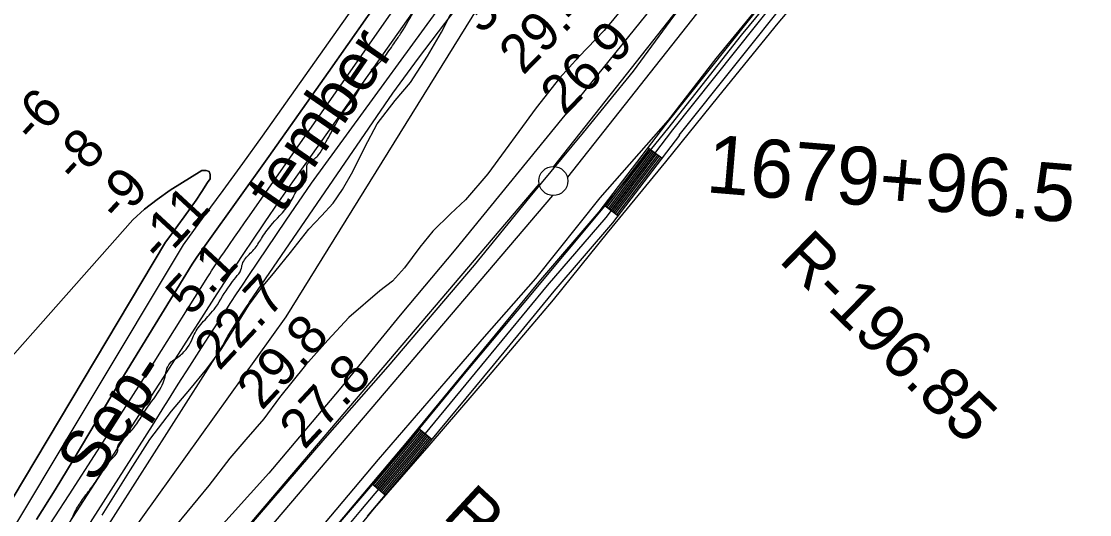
# Model space of a CAD drawing. Extents: x 3324104 to 3361979, y 612876 to 638273.
# Drawn here: x 3340154 to 3341993, y 623340 to 624190 of the extents above; entities that cross this region are included whole.
import ezdxf

# ---------------------------------------------------------------- set-up
doc = ezdxf.new("R2010")
doc.units = 0
for name, color, linetype in [('V-FLOD-BASE', 7, 'Continuous'), ('V-LEVE-TOET', 7, 'Continuous'), ('V-RIVR-EDGE', 7, 'Continuous'), ('V-RIVR-IDEN', 7, 'Continuous'), ('V-RIVR-RANG', 7, 'Continuous'), ('V-RIVR-RANG-IDEN', 7, 'Continuous'), ('V-ROAD-CNTR', 7, 'Continuous'), ('V-SITE-VEGE', 7, 'Continuous'), ('V-SURV-IDEN', 7, 'Continuous'), ('V-SURV-LINE', 7, 'Continuous'), ('V-TOPO-DPTH', 7, 'Continuous'), ('V-TOPO-MAJR', 7, 'Continuous'), ('V-TOPO-MINR', 7, 'Continuous'), ('V-TOPO-SHOR', 7, 'Continuous'), ('V-TOPO-WATR', 7, 'Continuous')]:
    doc.layers.add(name, color=color, linetype=linetype)

msp = doc.modelspace()

# ---------------------------------------------------------------- linework, layer by layer
at = {"layer": 'V-FLOD-BASE'}
msp.add_lwpolyline([(3340514.4, 623282.9), (3340676.8, 623471.8), (3340784.8, 623595.6), (3340933.4, 623769.9), (3341029.3, 623887.6), (3341121.4, 623998.4), (3341207.1, 624104.3), (3341277, 624198.7), (3341370.7, 624316.4), (3341461.6, 624432.1), (3341553, 624544.3), (3341638.1, 624654.5)], dxfattribs=at)
at = {"layer": 'V-LEVE-TOET'}
for points in [[(3342050.3, 625241.8), (3341953, 625124.2), (3341869.4, 625018.2), (3341776.4, 624898.3), (3341668, 624755.4), (3341601.9, 624674.4), (3341568.4, 624638.2), (3341559, 624622.3), (3341555.2, 624615.9), (3341540, 624589.8), (3341495.6, 624531.5), (3341334.6, 624339.1), (3341240, 624215), (3341102, 624044), (3340901.6, 623798.2), (3340805.9, 623684), (3340700.6, 623555.2), (3340579.5, 623411.9), (3340453.5, 623271.6)], [(3340664.9, 623312.1), (3340768.6, 623435.3), (3340855.6, 623536.3), (3340950.6, 623646.3), (3341039, 623747.2), (3341150.1, 623885.7), (3341267.5, 624019.9), (3341349.6, 624125.9), (3341486.8, 624293.5), (3341653.4, 624509.8), (3341765.4, 624657.4), (3341862.3, 624777.9), (3341952.1, 624890.2), (3342122.2, 625109.2)]]:
    msp.add_lwpolyline(points, dxfattribs=at)
at = {"layer": 'V-RIVR-EDGE'}
for points in [[(3340488, 623697), (3340512.2, 623735), (3340522.7, 623748.9), (3340531.6, 623762.1), (3340534, 623771.8), (3340539.4, 623781.4), (3340555.8, 623799.2), (3340568.6, 623818.6), (3340585.7, 623841.4), (3340618, 623880.5), (3340632, 623903.4), (3340639.8, 623910.7), (3340644.5, 623919.6), (3340644.9, 623928.2), (3340644.9, 623937.8), (3340646.1, 623944.4), (3340651.1, 623948.3), (3340658.9, 623953.7), (3340665.1, 623959.9), (3340674.5, 623975.4), (3340690.8, 624005.6), (3340708, 624033.9), (3340721.2, 624051.3), (3340735.6, 624073.4), (3340751.6, 624098.1), (3340779.6, 624129.9), (3340796.7, 624154.3), (3340807.6, 624170.1), (3340831, 624210.4), (3340843.4, 624229), (3340852.7, 624237.9), (3340867.9, 624251), (3340888.1, 624270.8), (3340902.9, 624290.5), (3340922, 624324.2), (3340933.3, 624345.5), (3340950.8, 624375.3), (3340966.8, 624397.8), (3340986.6, 624427.6), (3341003, 624454.7), (3341013.5, 624472.9), (3341023.2, 624488.8), (3341057.9, 624545.3), (3341078.5, 624573.9), (3341103.4, 624615.8), (3341126.4, 624652.2), (3341163.4, 624710.2), (3341177.8, 624731.1), (3341191.4, 624749.7), (3341196.5, 624760.6), (3341204.3, 624779.9), (3341211.3, 624794.3), (3341221.4, 624813.6), (3341235, 624832.6), (3341244.8, 624847.7), (3341252.9, 624859.7), (3341277.5, 624893.4), (3341305.9, 624940.6), (3341326.5, 624973.5), (3341346.4, 625006.8), (3341374.8, 625048.3), (3341407.9, 625099.4), (3341449.5, 625157.8), (3341483, 625206.2), (3341512.2, 625256.9), (3341524.3, 625282.1), (3341536.3, 625299.5), (3341551.1, 625323.2), (3341593.2, 625382.8), (3341613, 625413.8), (3341636, 625444.3), (3341679.2, 625504.7), (3341713, 625557.4), (3341750.4, 625623.6), (3341774.6, 625664.7), (3341806.9, 625713), (3341835.3, 625754.1), (3341878.5, 625814.9), (3341958.3, 625931), (3341994.9, 625986.4), (3342024.1, 626026.2), (3342069.6, 626081.2), (3342101.9, 626122.6), (3342166.1, 626212), (3342212.4, 626272.8), (3342259.1, 626333.6), (3342302.6, 626399), (3342358.7, 626479.1), (3342388.7, 626526.4), (3342469.2, 626642.9), (3342512, 626706.4), (3342533.1, 626737.8), (3342570, 626792), (3342594.9, 626825.6), (3342634.2, 626880.6)], [(3338849.5, 620833.7), (3338863.9, 620858.4), (3338873.2, 620877), (3338879.5, 620892.9), (3338887.7, 620911.1), (3338889.2, 620920.8), (3338889.3, 620930.9), (3338889.3, 620936.7), (3338892.8, 620944.8), (3338909.2, 620979.3), (3338928.6, 621017.7), (3338934.9, 621032.8), (3338933, 621036.3), (3338935.3, 621042.1), (3338955.2, 621075.8), (3338956.3, 621080), (3338951.3, 621082.4), (3338952.5, 621087.4), (3338954, 621094.8), (3338957.5, 621099.4), (3338963, 621104.8), (3338961.4, 621110.7), (3338960.7, 621117.6), (3338962.2, 621121.5), (3338980.9, 621151.3), (3338987.5, 621160.2), (3338994.6, 621173), (3339001.6, 621180.4), (3339008.6, 621185.8), (3339012.8, 621191.6), (3339013.6, 621197), (3339013.2, 621200.9), (3339009.8, 621206.7), (3339008.2, 621211.8), (3339009, 621213.7), (3339012.5, 621216.8), (3339014.8, 621221.1), (3339014.9, 621226.5), (3339018.4, 621227.2), (3339028, 621227.6), (3339031.2, 621232.3), (3339035.1, 621243.9), (3339039.8, 621256.3), (3339042.9, 621268.7), (3339045.6, 621270.2), (3339049.9, 621273.7), (3339052.6, 621276.8), (3339055.3, 621283.8), (3339058.5, 621297.7), (3339063.5, 621308.2), (3339066.3, 621319), (3339072.9, 621338), (3339074.5, 621340.7), (3339071.8, 621346.2), (3339071.4, 621350.8), (3339070.6, 621355.9), (3339070.6, 621360.9), (3339074.6, 621374.9), (3339080, 621383.4), (3339091.3, 621402), (3339101.8, 621418.6), (3339106.9, 621432.2), (3339108.9, 621448.5), (3339114.7, 621460.9), (3339121.7, 621472.9), (3339138.1, 621494.5), (3339146.6, 621512.7), (3339150.9, 621515.8), (3339154, 621517), (3339157.5, 621520.5), (3339162.2, 621524.7), (3339162.6, 621530.9), (3339163, 621535.2), (3339166.5, 621539.4), (3339173.9, 621548.4), (3339187.9, 621560), (3339202.3, 621575.4), (3339208.5, 621582), (3339220.9, 621601.4), (3339227.2, 621611.8), (3339228.3, 621618.4), (3339232.6, 621620.7), (3339234.6, 621627.7), (3339234.6, 621632.4), (3339233.8, 621643.2), (3339233.9, 621652.9), (3339235, 621660.7), (3339237.8, 621668.8), (3339245.6, 621681.6), (3339256.4, 621692), (3339259.6, 621702.1), (3339260.4, 621709.5), (3339267.8, 621721.9), (3339275.9, 621735.4), (3339287.3, 621761), (3339293.1, 621772.6), (3339304, 621793.5), (3339318, 621822.9), (3339329.7, 621836.9), (3339335.2, 621843.1), (3339330.5, 621848.9), (3339330.5, 621851.6), (3339333.3, 621855.9), (3339336.4, 621859.7), (3339342.2, 621865.5), (3339347.6, 621869.8), (3339357, 621888), (3339376.1, 621923.6), (3339382.7, 621941.8), (3339386.6, 621950.8), (3339393.2, 621962.8), (3339404.5, 621981.7), (3339427.1, 622013.9), (3339446.2, 622044.5), (3339464.1, 622073.5), (3339479.3, 622102.9), (3339498.8, 622140.9), (3339514.4, 622174.6), (3339531.9, 622205.2), (3339537.7, 622216), (3339537.7, 622219.9), (3339534.7, 622225.7), (3339534.7, 622228.8), (3339534.7, 622231.9), (3339539.7, 622235), (3339547.5, 622242.8), (3339556.8, 622254), (3339556.8, 622259.8), (3339555.7, 622266.4), (3339558.4, 622271.4), (3339563.9, 622273.7), (3339568.6, 622287.7), (3339574, 622293.9), (3339576.3, 622298.5), (3339576.4, 622305.1), (3339577.9, 622309.8), (3339583.4, 622315.6), (3339592.7, 622321.8), (3339605.1, 622339.6), (3339611, 622347.3), (3339621.1, 622355.4), (3339623.8, 622361.6), (3339624.2, 622367.4), (3339624.6, 622374.8), (3339628.1, 622381.4), (3339634.7, 622394.2), (3339652.6, 622417.8), (3339667, 622436.8), (3339680.3, 622456.9), (3339694.3, 622479), (3339705.2, 622499.1), (3339708.7, 622510.7), (3339714.6, 622523.5), (3339723.1, 622538.6), (3339729.4, 622550.2), (3339737.9, 622567.3), (3339738.7, 622571.9), (3339742.2, 622573.5), (3339746.9, 622573.8), (3339748.4, 622577.7), (3339749.2, 622585.1), (3339752, 622591.3), (3339757.8, 622596.7), (3339769.1, 622612.6), (3339778.4, 622620.3), (3339791.2, 622628), (3339795.5, 622636.5), (3339804.1, 622654), (3339820.4, 622682.2), (3339834.5, 622707.8), (3339891.3, 622796.9), (3339910, 622829.4), (3339944.6, 622882.4), (3339978.1, 622936.2), (3339998.7, 622964.9), (3340017.1, 622997.8), (3340021, 623017.2), (3340025.7, 623025.3), (3340038.9, 623040.4), (3340052.9, 623059.4), (3340070.8, 623091.9), (3340085.6, 623112.8), (3340108.6, 623149.2), (3340144.4, 623201.5), (3340174, 623254.2), (3340198.1, 623280.1), (3340221.4, 623307.2), (3340237, 623327.3), (3340244.4, 623342), (3340256.8, 623363.3), (3340272.8, 623384.6), (3340289.1, 623408.2), (3340302.8, 623428.7), (3340311.7, 623438.8), (3340319.5, 623450.4), (3340319.5, 623457.8), (3340325, 623465.9), (3340333.5, 623476.7), (3340341.3, 623483.3), (3340352.2, 623496.5), (3340367.4, 623520.1), (3340394.2, 623560), (3340400.1, 623574.3), (3340403.2, 623588.6), (3340409.1, 623600.7), (3340420.7, 623609.9), (3340437, 623624.6), (3340446.4, 623639.7), (3340451.1, 623650.6), (3340458.1, 623662.2), (3340477.1, 623683.9), (3340488, 623697)]]:
    msp.add_spline(points, degree=3, dxfattribs=at)
at = {"layer": 'V-ROAD-CNTR'}
for p, q in [((3341256, 623954.1), (3341232.2, 623972.3)), ((3341180.2, 623854.8), (3341156.3, 623873)), ((3340860.1, 623469.9), (3340836.9, 623489)), ((3340779.7, 623374), (3340756.8, 623393.3))]:
    msp.add_line(p, q, dxfattribs=at)
for points in [[(3343918.6, 627111.2), (3343291, 626587.9), (3343213.3, 626512.2), (3343173.9, 626475.8), (3343136.5, 626431.4), (3343059.6, 626336.2), (3342650.1, 625773.9), (3342454.8, 625495), (3342352.5, 625365), (3342261.4, 625243.5), (3342153.4, 625107), (3342075.7, 625004.7), (3341938.9, 624828.9), (3341792, 624650.2), (3341563.8, 624366.5), (3341274.4, 624002.9)], [(3341286.2, 623993.6), (3341575.5, 624357.2), (3341803.6, 624640.7), (3341950.6, 624819.5), (3342087.6, 624995.5), (3342165.2, 625097.8), (3342273.2, 625234.3), (3342364.4, 625355.9), (3342466.8, 625486), (3342662.3, 625765.2), (3342719.5, 625843.7)], [(3341262.7, 624012.3), (3341552.1, 624375.9), (3341780.3, 624659.7), (3341871.5, 624770.5)], [(3341262.5, 624012.1), (3341147.7, 623861.7), (3341047.3, 623744.4), (3340942.3, 623616.9), (3340818.3, 623466.5), (3340726.1, 623356.9), (3340622.3, 623233.1)], [(3341274.4, 624002.9), (3341159.4, 623852.3), (3341058.8, 623734.8), (3340953.9, 623607.4), (3340829.8, 623456.9), (3340737.6, 623347.3), (3340633.8, 623223.5)], [(3341286.3, 623993.8), (3341171.1, 623842.9), (3341070.3, 623725.2), (3340965.5, 623597.8), (3340841.4, 623447.3), (3340749.1, 623337.6)], [(3341234.5, 623970.5), (3341158.7, 623871.1)], [(3341236.9, 623968.7), (3341161.1, 623869.3)], [(3341239.3, 623966.8), (3341163.5, 623867.5)], [(3341241.7, 623965), (3341165.8, 623865.7)], [(3341244.1, 623963.2), (3341168.2, 623863.9)], [(3341246.5, 623961.4), (3341170.6, 623862)], [(3341248.9, 623959.6), (3341173, 623860.2)], [(3341251.2, 623957.7), (3341175.4, 623858.4)], [(3341253.6, 623955.9), (3341177.8, 623856.6)], [(3340839.2, 623487.1), (3340820.6, 623464.5), (3340759.1, 623391.4)], [(3340841.6, 623485.2), (3340822.9, 623462.6), (3340761.4, 623389.5)], [(3340843.9, 623483.3), (3340825.2, 623460.7), (3340763.6, 623387.5)], [(3340846.2, 623481.4), (3340827.5, 623458.8), (3340765.9, 623385.6)], [(3340848.5, 623479.5), (3340829.8, 623456.9), (3340768.2, 623383.7)], [(3340850.8, 623477.6), (3340832.1, 623454.9), (3340770.5, 623381.7)], [(3340853.1, 623475.7), (3340834.5, 623453), (3340772.8, 623379.8)], [(3340855.4, 623473.8), (3340836.8, 623451.1), (3340775.1, 623377.9)], [(3340857.8, 623471.9), (3340839.1, 623449.2), (3340777.4, 623375.9)]]:
    msp.add_lwpolyline(points, dxfattribs=at)
at = {"layer": 'V-SITE-VEGE'}
for p, q in [((3340876.9, 624171), (3340909.4, 624235.2)), ((3341211.5, 624240.5), (3341157, 624174.4)), ((3341157, 624174.4), (3341113, 624128.9)), ((3340852.7, 624130), (3340876.9, 624171)), ((3340823.4, 624084.8), (3340852.7, 624130)), ((3341113, 624128.9), (3341079.7, 624092.3)), ((3340797.3, 624053.6), (3340823.4, 624084.8)), ((3341079.7, 624092.3), (3341039.7, 624041)), ((3340766, 624013.4), (3340797.3, 624053.6)), ((3341039.7, 624041), (3340956.6, 623927.2)), ((3340744.6, 623973), (3340766, 624013.4)), ((3340723.9, 623931.2), (3340744.6, 623973)), ((3340706.3, 623900.5), (3340723.9, 623931.2)), ((3340956.6, 623927.2), (3340918.2, 623882.2)), ((3340690.2, 623876.9), (3340706.3, 623900.5)), ((3340918.2, 623882.2), (3340892.3, 623858.2)), ((3340670, 623854.8), (3340690.2, 623876.9)), ((3340648.3, 623832), (3340670, 623854.8)), ((3340892.3, 623858.2), (3340861.9, 623828.5)), ((3340617, 623791.8), (3340648.3, 623832)), ((3340861.9, 623828.5), (3340839.4, 623800.8)), ((3340590.1, 623758.6), (3340617, 623791.8)), ((3340839.4, 623800.8), (3340813.2, 623765.4)), ((3340567.6, 623731.6), (3340590.1, 623758.6)), ((3340813.2, 623765.4), (3340792.2, 623742.6)), ((3340545.1, 623701.1), (3340567.6, 623731.6)), ((3340792.2, 623742.6), (3340770.7, 623725.5)), ((3340770.7, 623725.5), (3340717.4, 623679.5)), ((3340523.8, 623666.3), (3340545.1, 623701.1)), ((3340717.4, 623679.5), (3340681.2, 623640.8)), ((3340497.4, 623624.6), (3340523.8, 623666.3)), ((3340681.2, 623640.8), (3340642.9, 623597.9)), ((3340472.7, 623591.3), (3340497.4, 623624.6)), ((3340443.7, 623556), (3340472.7, 623591.3)), ((3340642.9, 623597.9), (3340597.8, 623541.8)), ((3340411.8, 623518.6), (3340443.7, 623556)), ((3340597.8, 623541.8), (3340570.9, 623505.1)), ((3340374.6, 623469.4), (3340411.8, 623518.6)), ((3340570.9, 623505.1), (3340539.7, 623469.8)), ((3340341.7, 623417.2), (3340374.6, 623469.4)), ((3340539.7, 623469.8), (3340512.2, 623437.3)), ((3340512.2, 623437.3), (3340476.5, 623390.1)), ((3340292.6, 623339.4), (3340341.7, 623417.2)), ((3340476.5, 623390.1), (3340419.2, 623321.6))]:
    msp.add_line(p, q, dxfattribs=at)
at = {"layer": 'V-SURV-LINE'}
for points in [[(3341069.9, 623939.8), (3342292.7, 625489.4)], [(3342316.3, 625470.9), (3341093.5, 623921.3)], [(3340304.5, 623039), (3341044.9, 623909.4)], [(3341067.8, 623889.9), (3340327.3, 623019.5)]]:
    msp.add_lwpolyline(points, dxfattribs=at)
msp.add_circle((3341069.3, 623914.9), 25, dxfattribs=at)
at = {"layer": 'V-TOPO-DPTH'}
for points in [[(3340204.1, 623276.8), (3340363.2, 623522.2), (3340398.2, 623576.6), (3340433.2, 623631), (3340468.2, 623685.6), (3340485.7, 623712.7), (3340503.3, 623739.8), (3340521.1, 623766.7), (3340539, 623793.6), (3340549.7, 623809.6), (3340573.1, 623844.3), (3340596.7, 623878.9), (3340620.6, 623913.3), (3340644.7, 623947.6), (3340905.9, 624317.3)], [(3340799.9, 624271), (3340783.1, 624246.8), (3340681.8, 624101.6), (3340630.7, 624029.2), (3340579.3, 623957.1), (3340472.6, 623807.8), (3340464.2, 623795.8), (3340455.7, 623783.9), (3340447.4, 623771.8), (3340309.3, 623546.1), (3340242.7, 623433.8), (3340211.5, 623382.7), (3340179.7, 623331.9)], [(3340783.1, 624246.8), (3340681.8, 624101.6), (3340630.7, 624029.2), (3340579.3, 623957.1), (3340472.6, 623807.8), (3340464.2, 623795.8), (3340455.7, 623783.9), (3340447.4, 623771.8), (3340309.3, 623546.1), (3340242.7, 623433.8), (3340211.5, 623382.7), (3340179.7, 623331.9)], [(3339896.4, 623332.9), (3339903.2, 623341.2), (3339938.3, 623384.4), (3339962.8, 623414.2), (3339987.5, 623443.7), (3340345.6, 623847.9), (3340365.7, 623866.5), (3340387.4, 623883.3), (3340410, 623898.9), (3340464.3, 623932.8), (3340471.7, 623933.2), (3340476.9, 623931.4), (3340478.7, 623926.3), (3340478.3, 623918.9), (3340474.1, 623912.1), (3340464.4, 623897), (3340454.5, 623882.1), (3340444.2, 623867.4), (3340433.7, 623852.9), (3340423, 623838.5), (3340412.3, 623824), (3340401.8, 623809.5), (3340077.1, 623265.5)], [(3340077.1, 623265.5), (3340401.8, 623809.5), (3340412.3, 623824), (3340423, 623838.5), (3340433.7, 623852.9), (3340444.2, 623867.4), (3340454.5, 623882.1), (3340464.4, 623897), (3340474.1, 623912.1), (3340478.3, 623918.9), (3340478.7, 623926.3), (3340476.9, 623931.4), (3340471.7, 623933.2), (3340464.3, 623932.8), (3340410, 623898.9), (3340387.4, 623883.3), (3340365.7, 623866.5), (3340345.6, 623847.9), (3339987.5, 623443.7), (3339962.8, 623414.2), (3339938.3, 623384.4), (3339903.2, 623341.2), (3339896.4, 623332.9)]]:
    msp.add_lwpolyline(points, dxfattribs=at)
at = {"layer": 'V-TOPO-MAJR'}
msp.add_lwpolyline([(3340189.9, 623095.3), (3340609.4, 623680.9), (3340981.2, 624281.1)], dxfattribs=at)
at = {"layer": 'V-TOPO-MINR'}
for points in [[(3340107.1, 623263.2), (3340432.9, 623805.1), (3340450.6, 623829.6), (3340468.4, 623854.1), (3340500.9, 623898.6), (3340535, 623945.3), (3340568.8, 623992.2), (3340862.6, 624408.6)], [(3340204.1, 623276.8), (3340363.2, 623522.2), (3340398.2, 623576.6), (3340433.2, 623631), (3340468.2, 623685.6), (3340485.7, 623712.7), (3340503.3, 623739.8), (3340521.1, 623766.7), (3340539, 623793.6), (3340549.7, 623809.6), (3340573.1, 623844.3), (3340596.7, 623878.9), (3340620.6, 623913.3), (3340644.7, 623947.6), (3340905.9, 624317.3)], [(3340156.9, 623145.4), (3340379.3, 623493.6), (3340400.6, 623527.9), (3340404.1, 623533.5), (3340423.7, 623564.9), (3340443.5, 623596.2), (3340463.5, 623627.4), (3340483.6, 623658.5), (3340504.2, 623690.3), (3340514.1, 623705.5), (3340524.1, 623720.6), (3340534.1, 623735.6), (3340544.1, 623750.6), (3340609.6, 623847.7), (3340652.9, 623911), (3340932.7, 624295.3)], [(3340173.6, 623118.7), (3340495.5, 623624), (3340500.1, 623631.8), (3340504.6, 623639.6), (3340509.2, 623647.4), (3340513.8, 623655.2), (3340518.5, 623662.9), (3340523.3, 623670.6), (3340528.1, 623678.2), (3340533, 623685.8), (3340538.9, 623694.7), (3340541.4, 623698.4), (3340543.9, 623702.2), (3340546.4, 623706), (3340793, 624066), (3340837.3, 624126.3), (3340882.4, 624186.1), (3340946.7, 624269.8)], [(3340186.3, 623298.3), (3340235.7, 623374.2), (3340284.8, 623450.2), (3340333.6, 623526.5), (3340382, 623603.1), (3340474.4, 623749.9), (3340477.8, 623755.1), (3340481.1, 623760.3), (3340484.5, 623765.5), (3340487.9, 623770.7), (3340491.3, 623775.9), (3340494.8, 623781.1), (3340498.3, 623786.2), (3340501.9, 623791.3), (3340512, 623805.7), (3340520.6, 623818), (3340529.2, 623830.3), (3340537.8, 623842.6), (3340546.4, 623854.9), (3340794.3, 624209.8)], [(3340077.1, 623265.5), (3340401.8, 623809.5), (3340412.3, 623824), (3340423, 623838.5), (3340433.7, 623852.9), (3340444.2, 623867.4), (3340454.5, 623882.1), (3340464.4, 623897), (3340474.1, 623912.1), (3340478.3, 623918.9), (3340478.7, 623926.3), (3340476.9, 623931.4), (3340471.7, 623933.2), (3340464.3, 623932.8), (3340410, 623898.9), (3340387.4, 623883.3), (3340365.7, 623866.5), (3340345.6, 623847.9), (3339987.5, 623443.7), (3339962.8, 623414.2), (3339938.3, 623384.4), (3339903.2, 623341.2), (3339896.4, 623332.9)]]:
    msp.add_lwpolyline(points, dxfattribs=at)
at = {"layer": 'V-TOPO-SHOR'}
for points in [[(3342008.1, 624876.7), (3341946.8, 624797.9), (3341882.1, 624718.3), (3341800.1, 624616), (3341725.5, 624522.1), (3341627.3, 624398.5), (3341534.2, 624280.5), (3341455.9, 624186.7), (3341353.4, 624061), (3341262.6, 623947.7), (3341161.9, 623825.6), (3341068.9, 623710.1), (3340957.3, 623578.4), (3340854.9, 623459.3), (3340760.8, 623351.2), (3340684.3, 623258)], [(3341875.6, 624769.5), (3341804.4, 624680.1), (3341723.7, 624576.1), (3341616.2, 624441.8), (3341507.9, 624306), (3341392.5, 624166.2), (3341266.1, 624004.7), (3341163, 623878.7), (3341018.6, 623704.9), (3340921.4, 623589.4), (3340795.8, 623437.1), (3340661, 623279.3)]]:
    msp.add_lwpolyline(points, dxfattribs=at)
at = {"layer": 'V-TOPO-WATR'}
msp.add_lwpolyline([(3340179.7, 623331.9), (3340211.5, 623382.7), (3340242.7, 623433.8), (3340309.3, 623546.1), (3340447.4, 623771.8), (3340455.7, 623783.9), (3340464.2, 623795.8), (3340472.6, 623807.8), (3340579.3, 623957.1), (3340630.7, 624029.2), (3340681.8, 624101.6), (3340783.1, 624246.8)], dxfattribs=at)

# ---------------------------------------------------------------- texts
at = {"layer": 'V-RIVR-IDEN'}
for s, rotation, p in [('tember', 55.5061, (3340602.3, 623856.1)), ('Sep-', 56.5401, (3340279.1, 623391.6))]:
    msp.add_text(s, height=83, rotation=rotation, dxfattribs=at).set_placement(p)
at = {"layer": 'V-RIVR-RANG'}
for s, rotation, p in [('32.7', 45.5083, (3340945.9, 624165.8)), ('29.4', 45.5083, (3341017.4, 624095.9)), ('26.9', 45.5083, (3341088.7, 624025.8)), ('-6', 47.3354, (3340174.8, 623976.9)), ('-8', 47.3354, (3340247.8, 623908.5)), ('-9', 47.3354, (3340321.7, 623841.2)), ('-11', 47.3354, (3340394, 623772.1)), ('5.1', 47.0483, (3340445, 623680.4)), ('22.7', 47.0483, (3340494.1, 623586.4)), ('29.8', 47.0483, (3340567.5, 623518.4)), ('27.8', 47.0483, (3340640.8, 623450.5))]:
    msp.add_text(s, height=67, rotation=rotation, dxfattribs=at).set_placement(p)
at = {"layer": 'V-RIVR-RANG-IDEN'}
for s, rotation, p in [('R-196.9', 316.6591, (3341918.1, 624375.4)), ('R-196.85', 315.6537, (3341455.5, 623777.2)), ('R-196.6', 317.1937, (3340877.1, 623336.6))]:
    msp.add_text(s, height=83, rotation=rotation, dxfattribs=at).set_placement(p)
at = {"layer": 'V-SURV-IDEN'}
msp.add_text('1679+96.5', height=100, rotation=355.2443, dxfattribs=at).set_placement((3341330.5, 623895.7))

doc.saveas('drawing.dxf')
